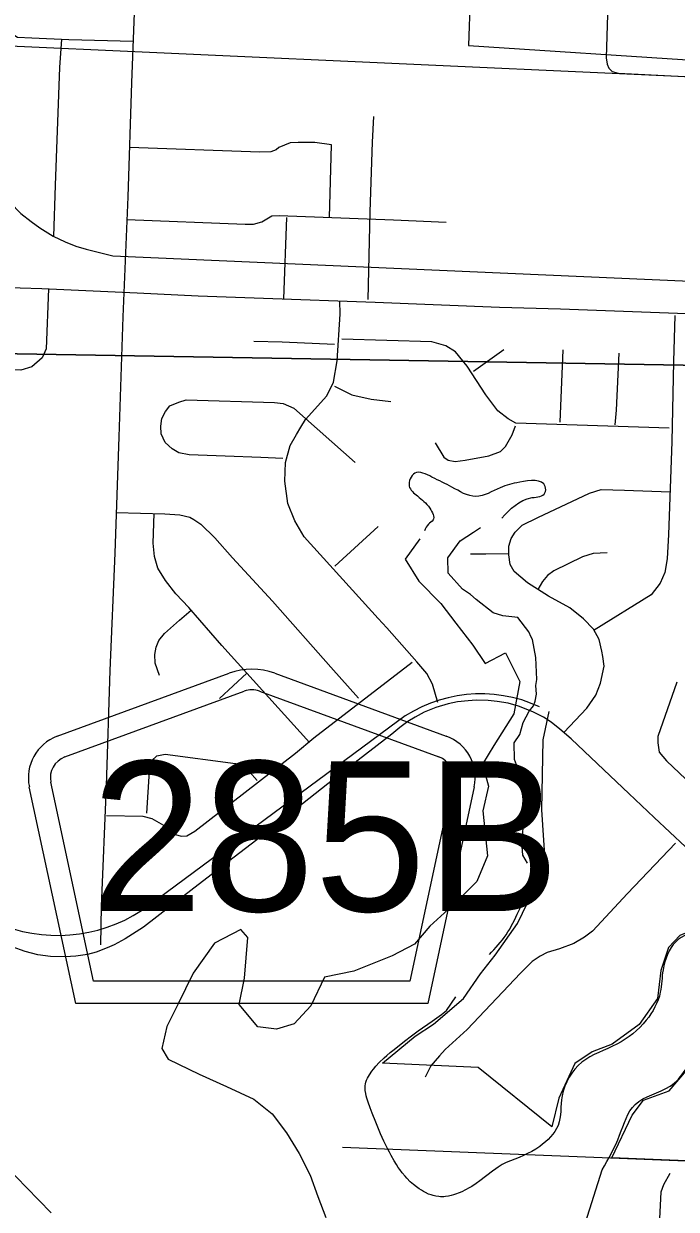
# Model space of a CAD drawing. Extents: x 1219626 to 1426462, y 456797 to 752399.
# Drawn here: x 1346319 to 1349278, y 547099 to 552478 of the extents above; entities that cross this region are included whole.
import ezdxf

# ---------------------------------------------------------------- set-up
doc = ezdxf.new("R2010")
doc.units = 0
for name, color, linetype in [('Cities Incorporated Area', 7, 'Continuous'), ('City Streets', 7, 'Continuous'), ('Connecting Roads', 7, 'Continuous'), ('County Routes Highway Center Lines', 7, 'Continuous'), ('Lakes and Ponds', 7, 'Continuous'), ('Local Roads Paved', 7, 'Continuous'), ('Narrow River Creek and Branch and Slough', 7, 'Continuous'), ('Quad Borders', 7, 'Continuous'), ('Roadshields County Roads', 7, 'Continuous'), ('Section Lines', 7, 'Continuous')]:
    doc.layers.add(name, color=color, linetype=linetype)

msp = doc.modelspace()

# ---------------------------------------------------------------- linework, layer by layer
at = {"layer": 'Cities Incorporated Area'}
for p, q in [((1348347.4, 552737.3), (1348336, 552378.8)), ((1348336, 552378.8), (1349426, 552308)), ((1348013.3, 549312.5), (1346889.4, 548479.3)), ((1348380, 547742.4), (1347945.6, 547761.8)), ((1348713.9, 547472.7), (1348380, 547742.4)), ((1350213.2, 547284.3), (1348985.2, 547332.3))]:
    msp.add_line(p, q, dxfattribs=at)
for points in [[(1347945.6, 547761.8), (1348094.2, 547884.2), (1348177.2, 547938.9), (1348312.7, 548055.8), (1348389.7, 548167.4), (1348456.1, 548251.8), (1348557, 548395.2), (1348626, 548536.1), (1348684.4, 548658.3), (1348667.6, 548910.7), (1348674.7, 549229.5), (1348700.7, 549357)], [(1348985.2, 547332.3), (1349078.3, 547526), (1349128.7, 547593.9), (1349245.1, 547636.6), (1349324.6, 547727.9), (1349367.3, 547807.4), (1349382.8, 547931.7), (1349371.2, 548005.4), (1349380.9, 548137.4), (1349427.4, 548213.1), (1349499.2, 548302.4), (1349512.8, 548354.8), (1349518.6, 548393.6), (1349470.1, 548413), (1349293.6, 548341.2), (1349243.1, 548286.8), (1349208.2, 548182), (1349192.7, 548055.9), (1349109.3, 547937.5), (1348987.1, 547848.2), (1348896.1, 547812.7), (1348818.3, 547760.9), (1348744.6, 547603.6), (1348713.9, 547472.7)]]:
    msp.add_lwpolyline(points, dxfattribs=at)
for centre, radius, start, end in [((1348391.5, 548802.5), 635, 65.266, 126.5549), ((1346472.5, 549041.6), 700, 192.6335, 306.5549)]:
    msp.add_arc(centre, radius, start, end, dxfattribs=at)
at = {"layer": 'City Streets'}
for p, q in [((1347498.5, 551229.4), (1347511.8, 551599.5)), ((1348358.9, 550902.4), (1348496.1, 551000.4)), ((1348750.9, 550669.7), (1348764.5, 550997.8)), ((1347925.9, 550196.7), (1347729.9, 550016.9)), ((1347330.6, 549532.2), (1347206.6, 549416))]:
    msp.add_line(p, q, dxfattribs=at)
for points in [[(1349005.5, 553438.6), (1348985.1, 553052.6), (1348979.1, 552900.9), (1348965.5, 552519.9), (1348959.5, 552323.9), (1348963.8, 552294.1), (1348972.3, 552276.2), (1348987.6, 552261.7), (1349014, 552253.2), (1349315.7, 552238.7), (1349423.9, 552234)], [(1346825.8, 552705.9), (1346540.2, 552715.1), (1346309.2, 552724.4), (1346285.4, 552719.3), (1346263.2, 552698.9), (1346256.4, 552669.9), (1346248.7, 552473), (1346250.4, 552451.7), (1346266.6, 552432.1), (1346290.5, 552417.6), (1346356.1, 552414.2), (1346523.1, 552406.6), (1346814.6, 552399.3)], [(1346489.8, 552408.1), (1346481.4, 552279.6), (1346460.9, 551745.2), (1346453.4, 551513.2)], [(1347880.8, 551227.1), (1347890.1, 551624.2), (1347900.4, 551941.2), (1347905.5, 552058)], [(1347704.8, 551599.4), (1347714.6, 551929.3), (1347638.7, 551938.7), (1347562.9, 551939.5), (1347526.2, 551937.8), (1347475.1, 551916.5), (1347464, 551906.3), (1347438.5, 551896.9), (1347389, 551895.2), (1346798.1, 551916.8)], [(1346786.6, 551590.3), (1347323.4, 551568), (1347360.9, 551568.8), (1347397.6, 551579.9), (1347444.4, 551607.2), (1347476.8, 551608), (1347995.8, 551588.4), (1348234.5, 551578.2)], [(1346431.2, 551274.8), (1346420.5, 551003.3), (1346402.6, 550961.6), (1346355.7, 550920.7), (1346305.4, 550907), (1346117.9, 550910.5), (1345275, 550942), (1345212, 550964.1), (1345176.2, 550996.5), (1345160, 551031.5), (1345148.1, 551088.6), (1345142.1, 551170.4), (1345143.9, 551316.6)], [(1348197, 549398.1), (1348172.2, 549481.7), (1348146.7, 549529.4), (1348101.5, 549582.2), (1347965.1, 549737.3), (1347925.9, 549779.1), (1347590.2, 550149.8), (1347548.4, 550223.1), (1347516, 550300.7), (1347502.4, 550402.9), (1347505.8, 550487.3), (1347526.2, 550564.9), (1347555.2, 550614.3), (1347574.8, 550648.4), (1347597, 550682.5), (1347692.4, 550789.9), (1347724, 550851.2), (1347740.2, 550949.2), (1347753.8, 551160.6), (1347752.8, 551220.6)], [(1349271.6, 551153.8), (1349265.7, 550945.8), (1349257.1, 550581.1), (1349242.7, 550160.9), (1349236.7, 550051), (1349225.6, 549987.9), (1349204.3, 549939.3), (1349163.4, 549887.3), (1348904.8, 549727.2)], [(1347728.2, 551023.4), (1347491.3, 551032.7), (1347362.6, 551037)], [(1349246.1, 550643.3), (1348550.6, 550666.3), (1348515.7, 550685), (1348468, 550722.5), (1348414.3, 550795), (1348329.1, 550924.5), (1348277.1, 550989.3), (1348232.7, 551017.4), (1348169.7, 551034.5), (1347761.5, 551047.2)], [(1349016.8, 550983.3), (1349005.7, 550725.1), (1348999.8, 550657.8)], [(1347728.2, 550833.3), (1347806.6, 550794.1), (1347894.4, 550775.4), (1347983, 550764.3)], [(1347493.9, 550505.2), (1347394.1, 550509.5), (1347231.4, 550516.3), (1347068.6, 550522.3), (1347021.7, 550530.8), (1346991.9, 550549.5), (1346959.5, 550578.5), (1346941.6, 550617.7), (1346940.7, 550651.8), (1346945, 550687.6), (1346962.1, 550719.1), (1346981.7, 550744.7), (1347021.7, 550761.7), (1347055.8, 550772), (1347456.4, 550760), (1347495.6, 550755.8), (1347544.1, 550733.6), (1347821.1, 550487.3)], [(1348185, 550575.9), (1348224.2, 550511.2), (1348243, 550497.5), (1348274.5, 550491.6), (1348320.5, 550497.5), (1348427.1, 550518), (1348479.9, 550537.6), (1348503.8, 550560.6), (1348533.6, 550612.6), (1348548.9, 550654.4)], [(1348768, 549262), (1348871.9, 549372.6), (1348912.8, 549432.2), (1348934.1, 549485.9), (1348950.3, 549563.5), (1348945.2, 549607.8), (1348940.1, 549631.7), (1348928.2, 549683.6), (1348902.6, 549731.4), (1348857.4, 549777.4), (1348795.2, 549827.7), (1348698.9, 549880.5), (1348603.5, 549941), (1348543, 549992.2), (1348525.1, 550024.5), (1348519.1, 550068), (1348518.2, 550107.2), (1348528.5, 550143), (1348546.4, 550171.1), (1348579.6, 550203.5), (1348650.3, 550237.6), (1348883.9, 550347.5), (1348936.7, 550365.4), (1349042.4, 550362), (1349249.3, 550354.7)], [(1346737.6, 550260.2), (1346958.6, 550253.8), (1347026.8, 550249.5), (1347071.1, 550239.3), (1347089.9, 550229.1), (1347121.4, 550207.8), (1347184.5, 550145.6), (1347264.6, 550055.2), (1347447, 549858.4), (1347711.2, 549559.2), (1347837.3, 549417.7)], [(1347614.9, 549217.5), (1347217.7, 549657.2), (1347067.7, 549829.4), (1347008.1, 549891.6), (1346961.2, 549952.1), (1346926.3, 550008.4), (1346910.9, 550060.3), (1346905, 550121.7), (1346910.6, 550255.2)], [(1348519, 550072.4), (1348414.3, 550071.4), (1348344.4, 550071.4)], [(1348964.8, 550078.2), (1348900.9, 550074.8), (1348852.3, 550058.6), (1348722.8, 549995.6), (1348693.8, 549974.3), (1348671.7, 549947.8), (1348649.6, 549911.8)], [(1346933.9, 549520.9), (1346915.2, 549576.3), (1346912.6, 549615.5), (1346919.4, 549648.7), (1346931.4, 549679.4), (1346956.9, 549710.9), (1347024.3, 549772.3), (1347078.2, 549817.4)], [(1346693.6, 548885.9), (1346858.1, 548882.5), (1346899.8, 548872.3), (1346952.7, 548842.5), (1346985.9, 548818.6), (1347007.2, 548799.9), (1347031.9, 548792.2), (1347058.4, 548793.1), (1347094.2, 548814.4), (1347551, 549168), (1347634.5, 549237.9), (1348079.3, 549581.4)], [(1349280.6, 549490.6), (1349194.5, 549244.3), (1349194.5, 549215.3), (1349199.6, 549173.6), (1349232.9, 549133.5), (1349436.5, 548940.9)], [(1346876.8, 548896.2), (1346889.6, 549086.2), (1346897.3, 549134), (1346922.9, 549157), (1346959.5, 549163.8), (1347279.1, 549121.2), (1347319.1, 549105), (1347343, 549084.5), (1347377.1, 549044.5)], [(1349274.6, 548760.2), (1349056.4, 548531.8), (1348897.9, 548361.4), (1348861.3, 548333.3), (1348812.7, 548305.1), (1348748.8, 548280.4), (1348692.5, 548264.2), (1348660.1, 548248), (1348624.4, 548222.5), (1348571.5, 548169.6), (1348329.5, 547914), (1348229.8, 547824.5), (1348204.2, 547795.5), (1348165, 547750.3), (1348138.6, 547698.3)]]:
    msp.add_lwpolyline(points, dxfattribs=at)
at = {"layer": 'Connecting Roads'}
msp.add_lwpolyline([(1347048.1, 558622.8), (1347029.4, 558124.3), (1347010.6, 557536.2), (1346989.3, 557012.1), (1346962.9, 556480.3), (1346945, 555927.2), (1346926.3, 555386.9), (1346905.8, 554864.4), (1346885.4, 554329.2), (1346867.5, 553805.1), (1346846.1, 553258), (1346826.5, 552727.9), (1346807.8, 552210.5), (1346790.8, 551693.2), (1346768.6, 551147.8), (1346749.8, 550603.2), (1346731.1, 550076.5), (1346708.9, 549543), (1346691.9, 549020.6), (1346669.7, 548473.5), (1346666.3, 548298.8)], dxfattribs=at)
at = {"layer": 'County Routes Highway Center Lines'}
for points in [[(1345831.9, 552529.8), (1345863.4, 552461.8), (1345947.8, 552269.7), (1346091.9, 551950.5), (1346113.8, 551895.2), (1346161.8, 551799.2), (1346190.9, 551751.1), (1346227.8, 551700.2), (1346256.9, 551666.7), (1346305.4, 551616.8), (1346352, 551580.9), (1346392.2, 551552.2), (1346451.9, 551513.9), (1346506.7, 551488.7), (1346555.2, 551469.3), (1346601.8, 551455.7), (1346723.1, 551424.7), (1358158.6, 550923.1)], [(1344810.7, 551327.6), (1345398.7, 551308.2), (1345613.1, 551300.5), (1346400, 551276.2), (1346832.7, 551256.8), (1347110.2, 551244.2), (1347406.1, 551232.5), (1347911.6, 551215.1), (1348476.3, 551191.8), (1348752.8, 551184), (1349282.6, 551164.6), (1349688.1, 551151), (1349942.3, 551142.3), (1350114.1, 551133.6), (1350669.1, 551114.2), (1350945.6, 551103.5), (1351375.4, 551088), (1351756.7, 551072.5), (1352065.7, 551060.3)], [(1349319, 548743.4), (1349176.8, 548876.3), (1349062.3, 548985), (1348977.4, 549066), (1348918.3, 549121.8), (1348800.4, 549233.4), (1348749.9, 549278), (1348710.1, 549308.5), (1348675.7, 549331.3), (1348626.7, 549355.6), (1348562.7, 549381.8), (1348515.1, 549395.4), (1348465.6, 549403.6), (1348425.4, 549407), (1348371, 549409), (1348334.2, 549406.5), (1348285.7, 549401.7), (1348243.9, 549392.5), (1348187.2, 549375.5), (1348134.3, 549354.6), (1348093.1, 549332.3), (1348060.1, 549312.4), (1348024.7, 549284.3), (1347987.8, 549255.2), (1347802, 549111.6), (1347697.2, 549029.6), (1347525.5, 548893.8), (1347400.8, 548794.8), (1347272.7, 548697.3), (1347090.3, 548556.1), (1346862.3, 548379.5), (1346779.3, 548326.2), (1346728.4, 548299), (1346697.4, 548284.9), (1346646.4, 548265.5), (1346607.1, 548255.3), (1346554.7, 548248.1), (1346507.2, 548243.7), (1346439.8, 548246.1), (1346383, 548253.4), (1346325.8, 548268), (1346266.1, 548289.3)]]:
    msp.add_lwpolyline(points, dxfattribs=at)
at = {"layer": 'Lakes and Ponds'}
for points in [[(1348602.7, 548668.7), (1348581.2, 548706.4), (1348576.9, 548764.5), (1348581.2, 548807.5), (1348585.5, 548854.8), (1348587.7, 548932.9), (1348574.8, 549040.5), (1348561.9, 549083.8), (1348553.3, 549116.1), (1348544.7, 549139.4), (1348542.5, 549214.7), (1348568.3, 549253.4), (1348583.4, 549307.2), (1348611.3, 549358.8), (1348630.7, 549382.5), (1348637.1, 549404), (1348643.6, 549436.3), (1348641.4, 549475), (1348645.7, 549503), (1348640.4, 549602.7), (1348633.7, 549643.7), (1348626.4, 549684.4), (1348619.9, 549695.4), (1348609.2, 549719), (1348559.7, 549783.6), (1348490.9, 549792.2), (1348447.9, 549805.1), (1348370.5, 549865.3), (1348344.7, 549889), (1348308.2, 549912.6), (1348243.7, 549985.8), (1348241.5, 550054.6), (1348297.4, 550132.1), (1348357.6, 550170.8), (1348389.9, 550192.3)], [(1348114.7, 550140.7), (1348048, 550048.2), (1348110.4, 549949.2), (1348209.3, 549848.1), (1348278.1, 549757.7), (1348355.5, 549658.8), (1348411.4, 549574.9), (1348503.8, 549624.4), (1348569, 549493.6), (1348541.3, 549346.9), (1348450.1, 549204), (1348398.5, 549117.9), (1348426.4, 549019), (1348400.6, 548907.1), (1348422.1, 548702.1), (1348372.7, 548585.9), (1348275.9, 548489.1), (1348159.8, 548383.7), (1348091, 548301.9), (1347989.4, 548248.4), (1347815.6, 548179.2), (1347682.5, 548151.4), (1347620.2, 548022.3), (1347544.9, 547940.5), (1347465.4, 547916.9), (1347379.5, 547927.4), (1347296.2, 548028.5), (1347320, 548147.5), (1347334.9, 548332.8), (1347303.3, 548368), (1347183.2, 548306.1), (1347087.2, 548171), (1347016.7, 548028.5), (1346968.2, 547928.4), (1346944.5, 547827.7), (1346973.1, 547780.7), (1347113.8, 547711.3), (1347238.1, 547656), (1347361.6, 547598.3), (1347444.7, 547532.3), (1347510.3, 547445.6), (1347568, 547351.3), (1347617.4, 547253.3), (1347652.5, 547156.7), (1347688.8, 547061)], [(1348506.1, 547310.9), (1348487.9, 547301.4), (1348470.6, 547290.7), (1348459.4, 547283.1), (1348444.7, 547272.5), (1348387.3, 547227.9), (1348370.4, 547215.6), (1348350.2, 547202.4), (1348339, 547195.8), (1348322.2, 547186.8), (1348304.8, 547178.5), (1348293, 547173.3), (1348277, 547167.3), (1348267.8, 547164.3), (1348257.2, 547161.3), (1348245.2, 547158.6), (1348231.6, 547156.5), (1348224.4, 547155.8), (1348216.7, 547155.5), (1348208.7, 547155.5), (1348200.3, 547156.2), (1348187.4, 547158.2), (1348174.6, 547161.3), (1348166.1, 547164), (1348154.8, 547168.2), (1348140, 547175), (1348131.6, 547179.4), (1348122.1, 547185), (1348111.5, 547191.9), (1348099.6, 547200.5), (1348086.3, 547211.1), (1348071.7, 547224.2), (1348055.7, 547240.4), (1348047.6, 547249.4), (1348035.4, 547264), (1348024.2, 547278.7), (1348017.3, 547288.5), (1348008.6, 547301.6), (1347997.7, 547319.4), (1347984.2, 547343.6), (1347976.8, 547357.7), (1347968.3, 547374.3), (1347952, 547407.7), (1347936.8, 547441.4), (1347927.2, 547464), (1347914.8, 547494.2), (1347898.9, 547534.9), (1347894.2, 547547), (1347889.3, 547559.6), (1347879.8, 547585.5), (1347874.3, 547603.1), (1347871.7, 547613.2), (1347869.3, 547624.7), (1347867.5, 547637.7), (1347867, 547644.6), (1347866.9, 547651.8), (1347867.2, 547659.4), (1347868.2, 547667.5), (1347870, 547675.8), (1347872.9, 547684.5), (1347877.1, 547693.5), (1347886.7, 547709.7), (1347897.4, 547725.2), (1347905, 547735.2), (1347915.7, 547748.1), (1347930.9, 547764.5), (1347952.5, 547785.5), (1347965.4, 547797), (1347980.5, 547809.9), (1347998.1, 547824.3), (1348045.6, 547862), (1348076.6, 547885.7), (1348108, 547908.3), (1348171.3, 547952.5), (1348212.8, 547982.8), (1348236, 548000.8), (1348278.1, 548063.2)], [(1346443.7, 547082.8), (1346330.7, 547197.8), (1346243.3, 547287.9)], [(1348865.4, 547038.3), (1348941.7, 547277.2)]]:
    msp.add_lwpolyline(points, dxfattribs=at)
for points in [[(1348486.6, 550235.3), (1348624.2, 550327.8), (1348682.3, 550349.3), (1348683.5, 550378.2), (1348567.7, 550398.3), (1348479.5, 550373.1), (1348368.8, 550332.8), (1348260.5, 550375.7), (1348169.9, 550421), (1348091.8, 550438.6), (1348066.6, 550380.7), (1348104.4, 550335.4), (1348159.8, 550279.9), (1348174.9, 550226.7), (1348153.4, 550207.4), (1348136.2, 550177.2)], [(1348430, 548255.4), (1348506.2, 548344.4), (1348563.4, 548452.5), (1348615.3, 548555.7)], [(1348941.7, 547277.2), (1349021, 547435.2), (1349090.9, 547575.1), (1349249.7, 547657.7), (1349357.7, 547823), (1349370.5, 547943.8), (1349357.7, 548096.4), (1349421.3, 548217.2), (1349491.2, 548306.2), (1349491.2, 548395.2), (1349395.9, 548376.2), (1349275.1, 548312.6), (1349217.9, 548185.4), (1349205.2, 548083.7), (1349141.7, 547956.6), (1349008.2, 547848.5), (1348849.4, 547765.8), (1348760.4, 547613.2), (1348741.4, 547479.7), (1348658.7, 547384.3), (1348506.1, 547310.9)]]:
    msp.add_spline(points, degree=3, dxfattribs=at)
at = {"layer": 'Local Roads Paved'}
for points in [[(1345055.1, 552432.2), (1350052.5, 552205.4), (1350542.5, 552190.9), (1350928.6, 552174.8), (1351757, 552149.8)], [(1349248.8, 547261.6), (1349219.9, 547209.6), (1349207.9, 547177.2), (1349195.3, 546936.7)]]:
    msp.add_lwpolyline(points, dxfattribs=at)
at = {"layer": 'Narrow River Creek and Branch and Slough'}
msp.add_spline([(1348502.5, 552656.5), (1348659.9, 552656.5), (1348813.1, 552639.5), (1348996, 552622.5), (1349183.2, 552596.9), (1349298, 552592.7), (1349366.1, 552562.9), (1349451.2, 552537.3), (1349617.1, 552499), (1349727.7, 552473.5), (1349868.1, 552477.8), (1349970.2, 552465), (1350127.6, 552435.2), (1350212.7, 552422.4), (1350467.9, 552418.2), (1350761.5, 552422.4), (1350952.9, 552413.9), (1351114.6, 552409.6), (1351314.5, 552379.9), (1351488.9, 552375.6), (1351599.5, 552379.9), (1351710.1, 552413.9), (1351850.5, 552430.9), (1351999.4, 552452.2), (1352152.6, 552448), (1352236.3, 552452.2)], degree=3, dxfattribs=at)
at = {"layer": 'Quad Borders'}
for p, q in [((1378021.6, 550440.7), (1338658.1, 551109.9)), ((1338658.1, 551109.9), (1378021.6, 550440.7))]:
    msp.add_line(p, q, dxfattribs=at)
at = {"layer": 'Roadshields County Roads'}
for p, q in [((1346470.6, 549245.2), (1347250, 549531.5)), ((1347456.9, 549531.5), (1348234.9, 549245.7)), ((1346505.1, 549151.3), (1347318.9, 549450.3)), ((1347387.9, 549450.3), (1348200.4, 549151.8)), ((1346635.4, 548133.3), (1346441.8, 549036.5)), ((1348263.7, 549037), (1348070, 548133.3)), ((1346554.6, 548033.3), (1346344, 549015.5)), ((1348361.5, 549016), (1348150.8, 548033.3)), ((1348070, 548133.3), (1346635.4, 548133.3)), ((1348150.8, 548033.3), (1346554.6, 548033.3))]:
    msp.add_line(p, q, dxfattribs=at)
for centre, radius, start, end in [((1347353.4, 549249.9), 300, 69.827, 110.173), ((1347353.4, 549356.4), 100, 69.827, 110.173), ((1346539.6, 549057.4), 200, 110.173, 192.0999), ((1348165.9, 549057.9), 200, 347.9001, 69.827), ((1346539.6, 549057.4), 100, 110.173, 192.0999), ((1348165.9, 549057.9), 100, 347.9001, 69.827)]:
    msp.add_arc(centre, radius, start, end, dxfattribs=at)
at = {"layer": 'Section Lines'}
msp.add_line((1347764.5, 547381), (1350488.2, 547272.2), dxfattribs=at)

# ---------------------------------------------------------------- texts
at = {"layer": 'Roadshields County Roads'}
msp.add_text('285B', height=680, dxfattribs=at).set_placement((1346625.2, 548451.6))

doc.saveas('drawing.dxf')
